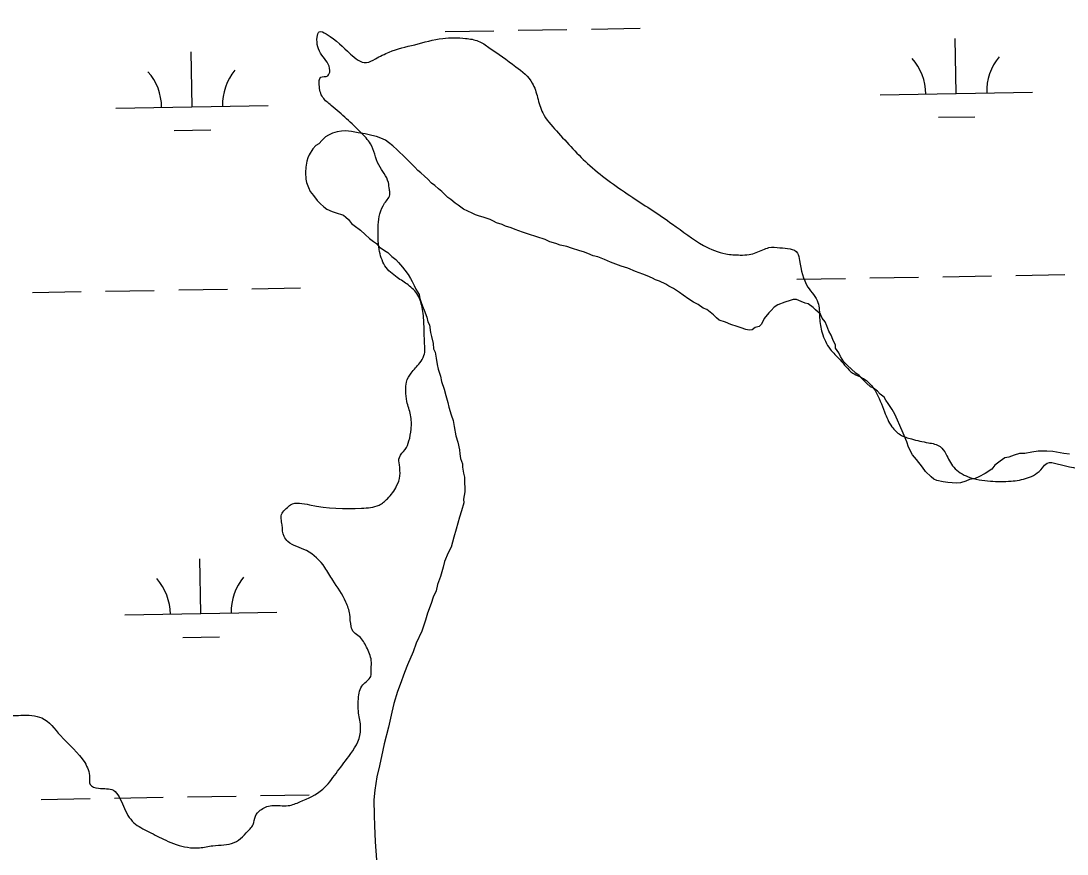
# Model space of a CAD drawing. Extents: x 3892998 to 3931244, y 278583 to 304547.
# Drawn here: x 3922475 to 3923162, y 289424 to 289971 of the extents above; entities that cross this region are included whole.
import ezdxf

# ---------------------------------------------------------------- set-up
doc = ezdxf.new("R2010")
doc.units = 0
doc.layers.add('V-RIVR-EDGE', color=7, linetype='Continuous')
doc.layers.add('V-WETL-SWMP', color=7, linetype='Continuous')

msp = doc.modelspace()

# ---------------------------------------------------------------- linework, layer by layer
at = {"layer": 'V-RIVR-EDGE'}
msp.add_spline([(3922445, 289481.45), (3922443.63, 289492.94), (3922445.39, 289501.29), (3922452.03, 289509.28), (3922463.18, 289514.12), (3922475.02, 289515.14), (3922488.94, 289513.36), (3922501.09, 289501.85), (3922517.06, 289484.05), (3922520.17, 289474.3), (3922520.51, 289469.77), (3922526.07, 289467.32), (3922535.81, 289465.91), (3922542.4, 289455.45), (3922549.34, 289444.64), (3922559.07, 289438.7), (3922570.19, 289433.1), (3922584.46, 289428.54), (3922592.46, 289428.17), (3922601.17, 289429.54), (3922615.1, 289431.6), (3922625.56, 289440.62), (3922627.66, 289443.4), (3922629.06, 289448.97), (3922632.21, 289452.79), (3922635.69, 289454.87), (3922639.87, 289455.9), (3922650.66, 289455.88), (3922658.33, 289458.29), (3922673.32, 289466.61), (3922682.04, 289477.03), (3922690.43, 289488.15), (3922698.12, 289504.14), (3922698.13, 289508.32), (3922696.77, 289517.72), (3922696.79, 289526.08), (3922699.59, 289535.12), (3922704.83, 289540.68), (3922705.19, 289545.55), (3922705.2, 289551.12), (3922702.09, 289559.83), (3922697.23, 289566.81), (3922693.76, 289569.6), (3922692.03, 289573.43), (3922691.01, 289581.44), (3922688.59, 289589.45), (3922679.92, 289603.75), (3922674.72, 289612.11), (3922662.56, 289623.28), (3922650.4, 289629.23), (3922647.97, 289632.37), (3922646.59, 289640.03), (3922646.61, 289647.69), (3922649.4, 289650.82), (3922652.2, 289653.25), (3922664.73, 289653.22), (3922698.84, 289651.04), (3922710.33, 289653.1), (3922715.91, 289657.27), (3922721.85, 289665.61), (3922723.95, 289672.21), (3922723.62, 289679.53), (3922723.63, 289684.4), (3922727.48, 289689.61), (3922729.93, 289695.17), (3922731.34, 289702.83), (3922731.01, 289712.23), (3922728.6, 289720.94), (3922727.92, 289728.25), (3922728.28, 289733.82), (3922731.43, 289739.73), (3922737.01, 289746.33), (3922739.81, 289751.19), (3922740.18, 289759.9), (3922739.86, 289770.34), (3922738.84, 289781.48), (3922735.73, 289790.89), (3922729.48, 289797.52), (3922722.18, 289802.41), (3922714.2, 289810.09), (3922710.39, 289820.89), (3922709.72, 289828.2), (3922709.74, 289836.9), (3922713.95, 289851.16), (3922717.45, 289857.42), (3922717.11, 289860.21), (3922716.42, 289864.73), (3922710.18, 289876.24), (3922704.65, 289890.17), (3922698.4, 289897.5), (3922689.02, 289906.57), (3922678.95, 289915.3), (3922673.39, 289920.54), (3922670.98, 289928.9), (3922672.03, 289933.77), (3922676.56, 289934.8), (3922677.96, 289938.28), (3922672.77, 289948.39), (3922669.66, 289960.23), (3922671.06, 289963.71), (3922675.59, 289962.3), (3922691.57, 289949.04), (3922702, 289943.44), (3922707.92, 289945.86), (3922716.98, 289950.37), (3922733.7, 289955.2), (3922752.16, 289959.33), (3922767.13, 289959.29), (3922775.48, 289957.53), (3922782.43, 289953.34), (3922800.15, 289940.76), (3922810.92, 289929.94), (3922814.38, 289920.54), (3922817.83, 289910.43), (3922826.85, 289898.57), (3922848.73, 289875.89), (3922876.87, 289854.94), (3922902.94, 289837.47), (3922923.44, 289823.49), (3922938.05, 289817.89), (3922947.44, 289817.17), (3922953.36, 289817.5), (3922962.42, 289820.61), (3922966.25, 289822), (3922973.56, 289821.98), (3922985.04, 289818.47), (3922986.42, 289813.59), (3922991.95, 289796.17), (3922998.54, 289786.06), (3922999.56, 289775.96), (3923001.27, 289766.21), (3923006.47, 289755.41), (3923013.06, 289748.43), (3923021.4, 289739.71), (3923029.39, 289735.51), (3923035.99, 289728.18), (3923042.22, 289714.24), (3923047.07, 289704.49), (3923052.63, 289699.25), (3923059.93, 289696.45), (3923071.06, 289693.98), (3923078.72, 289691.53), (3923082.53, 289686.64), (3923087.73, 289677.93), (3923097.12, 289671.64), (3923111.73, 289668.82), (3923125.3, 289668.79), (3923136.1, 289670.85), (3923141.33, 289673.27), (3923145.86, 289677.44), (3923149, 289680.56), (3923155.62, 289680.2), (3923176.49, 289675.97), (3923190.06, 289672.8), (3923194.93, 289670.01), (3923197.36, 289669.65), (3923203.63, 289671.03), (3923217.58, 289679.7), (3923225.24, 289680.72), (3923230.46, 289680.71), (3923238.8, 289673.73), (3923238.77, 289662.94), (3923241.53, 289653.88), (3923251.95, 289644.8), (3923260.99, 289638.51), (3923271.42, 289631.53), (3923299.57, 289616.49), (3923311.04, 289608.45), (3923320.43, 289603.9), (3923335.39, 289600.73), (3923349.66, 289600), (3923367.77, 289601.7), (3923379.96, 289604.45), (3923389, 289601.65), (3923389.69, 289597.81), (3923394.91, 289596.41), (3923396.99, 289596.75), (3923400.13, 289599.18), (3923404.32, 289601.26), (3923413.36, 289599.5), (3923425.53, 289591.81), (3923439.43, 289581.33), (3923449.5, 289573.3), (3923455.75, 289565.63), (3923460.94, 289552.39), (3923462.64, 289538.11), (3923466.44, 289526.96), (3923472.68, 289515.11), (3923482.73, 289498.03), (3923495.57, 289480.59), (3923507.03, 289469.07), (3923522.31, 289455.11), (3923537.96, 289449.5), (3923556.4, 289447.37), (3923568.94, 289449.43), (3923585.31, 289454.26), (3923614.24, 289466.02), (3923623.66, 289475.75), (3923636.93, 289495.21), (3923646.02, 289508.07), (3923652.64, 289513.62), (3923657.17, 289515.35), (3923664.83, 289516.37), (3923681.19, 289514.59), (3923694.05, 289507.6), (3923699.6, 289499.58), (3923703.4, 289485.65), (3923707.19, 289472.06), (3923711.35, 289463.7), (3923723.17, 289455.31), (3923731.52, 289453.9), (3923741.26, 289453.53), (3923753.1, 289454.19), (3923760.07, 289458.7), (3923764.61, 289465.31), (3923767.08, 289478.87), (3923768.48, 289480.96), (3923770.22, 289481.3), (3923771.61, 289477.12), (3923774.37, 289470.85), (3923779.93, 289465.62), (3923787.24, 289463.51), (3923793.5, 289464.19), (3923800.82, 289466.26), (3923805.34, 289465.55), (3923810.2, 289461.02), (3923815.06, 289454.04), (3923818.89, 289454.03), (3923824.47, 289456.45), (3923828.31, 289462.71), (3923828.32, 289467.93), (3923831.81, 289470.01), (3923834.94, 289470.7), (3923840.51, 289470.69), (3923844.68, 289467.89), (3923845.37, 289464.41), (3923849.17, 289452.91), (3923854.72, 289445.24), (3923864.11, 289440.69), (3923871.42, 289440.33), (3923881.87, 289444.48), (3923888.5, 289450.38), (3923890.6, 289454.2), (3923890.61, 289457.68), (3923889.93, 289465.69), (3923889.96, 289477.18), (3923889.29, 289486.93), (3923888.26, 289492.5), (3923885.83, 289497.03), (3923885.15, 289504.34), (3923886.57, 289513.74), (3923886.93, 289518.26), (3923884.16, 289523.49), (3923884.19, 289535.67), (3923886.98, 289540.54), (3923889.78, 289544.01), (3923894.3, 289544.7), (3923920.4, 289539.41), (3923939.2, 289539.37), (3923951.04, 289542.12), (3923982.38, 289547.27), (3924003.29, 289556.96), (3924013.75, 289564.94), (3924022.81, 289568.4), (3924031.18, 289572.91), (3924036.06, 289578.12), (3924037.47, 289581.94), (3924037.5, 289594.47), (3924037.87, 289603.17), (3924038.94, 289615.36), (3924045.24, 289628.57), (3924051.89, 289644.22), (3924057.13, 289651.51), (3924061.67, 289655.68), (3924067.94, 289657.06), (3924078.73, 289656.33), (3924087.08, 289657.36), (3924102.77, 289664.28), (3924110.43, 289666), (3924124.7, 289665.62), (3924138.62, 289663.84), (3924144.54, 289665.22), (3924150.82, 289670.43), (3924166.17, 289682.92), (3924179.07, 289691.59), (3924186.04, 289695.05), (3924194.05, 289696.43), (3924205.89, 289700.23), (3924212.86, 289704.04), (3924216.01, 289709.25), (3924217.09, 289722.83), (3924217.48, 289739.53), (3924216.8, 289747.54), (3924211.95, 289758.35), (3924202.59, 289771.94), (3924197.73, 289778.22), (3924196.38, 289795.98), (3924196.78, 289815.82), (3924197.16, 289830.44), (3924200.67, 289841.22), (3924199.3, 289849.23), (3924188.18, 289856.92), (3924180.53, 289859.72), (3924168.69, 289858.71), (3924145.01, 289853.54), (3924138.45, 289877.58), (3924134.66, 289892.21), (3924138.5, 289895.68), (3924163.58, 289905.02), (3924195.64, 289918.51), (3924217.61, 289934.12), (3924235.42, 289956.71), (3924281.53, 290021.69)], degree=3, dxfattribs=at)
at = {"layer": 'V-WETL-SWMP'}
for p, q in [((3922753.72, 289963.8), (3922785.71, 289964.35)), ((3922801.71, 289964.63), (3922833.71, 289965.18)), ((3922849.7, 289965.46), (3922881.7, 289966.01)), ((3923089.32, 289923.17), (3923088.69, 289959.16)), ((3922587.48, 289914.48), (3922586.86, 289950.48)), ((3923039.32, 289922.3), (3923139.31, 289924.03)), ((3922537.49, 289913.62), (3922637.48, 289915.35)), ((3923077.59, 289907.53), (3923101.58, 289907.95)), ((3922575.75, 289898.84), (3922599.75, 289899.26)), ((3922675.2, 289894.62), (3922672.93, 289892.6)), ((3922677.1, 289895.85), (3922675.2, 289894.62)), ((3922679.78, 289897.11), (3922677.1, 289895.85)), ((3922682.85, 289897.99), (3922679.78, 289897.11)), ((3922685.56, 289898.48), (3922682.85, 289897.99)), ((3922688.28, 289898.57), (3922685.56, 289898.48)), ((3922692.17, 289898.31), (3922688.28, 289898.57)), ((3922696.48, 289897.3), (3922692.17, 289898.31)), ((3922701.17, 289896.68), (3922696.48, 289897.3)), ((3922705.48, 289895.66), (3922701.17, 289896.68)), ((3922708.61, 289894.99), (3922705.48, 289895.66)), ((3922711.37, 289893.92), (3922708.61, 289894.99)), ((3922714.53, 289892.47), (3922711.37, 289893.92)), ((3922666.91, 289886.95), (3922664.32, 289882.98)), ((3922668.78, 289888.96), (3922666.91, 289886.95)), ((3922670.68, 289890.19), (3922668.78, 289888.96)), ((3922672.93, 289892.6), (3922670.68, 289890.19)), ((3922716.52, 289890.99), (3922714.53, 289892.47)), ((3922719.32, 289888.75), (3922716.52, 289890.99)), ((3922722.13, 289886.12), (3922719.32, 289888.75)), ((3922663.61, 289881.01), (3922662.92, 289878.65)), ((3922664.32, 289882.98), (3922663.61, 289881.01)), ((3922723.74, 289884.62), (3922722.13, 289886.12)), ((3922726.15, 289882.38), (3922723.74, 289884.62)), ((3922730.17, 289878.63), (3922726.15, 289882.38)), ((3922662.27, 289874.74), (3922662, 289871.24)), ((3922662.92, 289878.65), (3922662.27, 289874.74)), ((3922733.79, 289874.86), (3922730.17, 289878.63)), ((3922735.81, 289872.6), (3922733.79, 289874.86)), ((3922737.81, 289871.11), (3922735.81, 289872.6)), ((3922662, 289871.24), (3922662.15, 289866.96)), ((3922662.15, 289866.96), (3922662.62, 289864.65)), ((3922740.22, 289868.86), (3922737.81, 289871.11)), ((3922742.23, 289866.99), (3922740.22, 289868.86)), ((3922744.65, 289864.35), (3922742.23, 289866.99)), ((3922662.62, 289864.65), (3922663.89, 289861.58)), ((3922663.89, 289861.58), (3922665.15, 289858.9)), ((3922665.15, 289858.9), (3922667.18, 289856.25)), ((3922747.03, 289862.88), (3922744.65, 289864.35)), ((3922749.44, 289860.63), (3922747.03, 289862.88)), ((3922751.45, 289858.75), (3922749.44, 289860.63)), ((3922753.05, 289857.25), (3922751.45, 289858.75)), ((3922667.18, 289856.25), (3922669.63, 289852.84)), ((3922669.63, 289852.84), (3922671.64, 289850.97)), ((3922755.46, 289855.01), (3922753.05, 289857.25)), ((3922757.46, 289853.52), (3922755.46, 289855.01)), ((3922760.25, 289851.28), (3922757.46, 289853.52)), ((3922671.64, 289850.97), (3922674.05, 289848.72)), ((3922674.05, 289848.72), (3922676.04, 289847.23)), ((3922676.04, 289847.23), (3922679.59, 289845.79)), ((3922679.59, 289845.79), (3922681.56, 289845.09)), ((3922681.56, 289845.09), (3922686.95, 289843.42)), ((3922762.25, 289849.79), (3922760.25, 289851.28)), ((3922765.84, 289847.2), (3922762.25, 289849.79)), ((3922771.37, 289844.67), (3922765.84, 289847.2)), ((3922686.95, 289843.42), (3922688.55, 289841.94)), ((3922688.55, 289841.94), (3922690.14, 289840.45)), ((3922690.14, 289840.45), (3922692.28, 289837.95)), ((3922773.73, 289843.58), (3922771.37, 289844.67)), ((3922775.7, 289842.87), (3922773.73, 289843.58)), ((3922779.24, 289841.83), (3922775.7, 289842.87)), ((3922781.21, 289841.12), (3922779.24, 289841.83)), ((3922783.17, 289840.41), (3922781.21, 289841.12)), ((3922785.54, 289839.32), (3922783.17, 289840.41)), ((3922787.52, 289838.22), (3922785.54, 289839.32)), ((3922791.06, 289837.18), (3922787.52, 289838.22)), ((3922692.28, 289837.95), (3922693.87, 289836.47)), ((3922693.87, 289836.47), (3922698.08, 289833.53)), ((3922698.08, 289833.53), (3922701.27, 289830.55)), ((3922793.43, 289836.09), (3922791.06, 289837.18)), ((3922796.96, 289835.05), (3922793.43, 289836.09)), ((3922799.72, 289833.98), (3922796.96, 289835.05)), ((3922804.45, 289832.2), (3922799.72, 289833.98)), ((3922808.38, 289830.78), (3922804.45, 289832.2)), ((3922701.27, 289830.55), (3922703.93, 289828.08)), ((3922703.93, 289828.08), (3922706.56, 289826.11)), ((3922706.56, 289826.11), (3922708.67, 289824.64)), ((3922708.67, 289824.64), (3922710.28, 289822.64)), ((3922813.88, 289829.02), (3922808.38, 289830.78)), ((3922819.39, 289827.26), (3922813.88, 289829.02)), ((3922822.54, 289825.82), (3922819.39, 289827.26)), ((3922826.47, 289824.79), (3922822.54, 289825.82)), ((3922829.23, 289823.72), (3922826.47, 289824.79)), ((3922710.28, 289822.64), (3922713.96, 289820.2)), ((3922713.96, 289820.2), (3922716.06, 289818.73)), ((3922716.06, 289818.73), (3922718.72, 289816.25)), ((3922833.54, 289822.7), (3922829.23, 289823.72)), ((3922836.68, 289821.64), (3922833.54, 289822.7)), ((3922842.18, 289819.88), (3922836.68, 289821.64)), ((3922844.54, 289819.19), (3922842.18, 289819.88)), ((3922847.3, 289818.12), (3922844.54, 289819.19)), ((3922850.85, 289816.68), (3922847.3, 289818.12)), ((3922718.72, 289816.25), (3922721.36, 289814.29)), ((3922721.36, 289814.29), (3922722.97, 289812.28)), ((3922722.97, 289812.28), (3922725.64, 289809.29)), ((3922853.98, 289816.01), (3922850.85, 289816.68)), ((3922858.31, 289814.22), (3922853.98, 289816.01)), ((3922862.26, 289812.41), (3922858.31, 289814.22)), ((3922869.35, 289809.93), (3922862.26, 289812.41)), ((3922725.64, 289809.29), (3922727.25, 289807.29)), ((3922727.25, 289807.29), (3922729.41, 289804.28)), ((3922729.41, 289804.28), (3922731.04, 289801.77)), ((3922873.67, 289808.52), (3922869.35, 289809.93)), ((3922878.8, 289806.37), (3922873.67, 289808.52)), ((3922883.52, 289804.59), (3922878.8, 289806.37)), ((3922886.28, 289803.51), (3922883.52, 289804.59)), ((3923128.54, 289803.76), (3923160.54, 289804.31)), ((3922731.04, 289801.77), (3922732.13, 289799.75)), ((3922732.13, 289799.75), (3922733.25, 289797.22)), ((3922733.25, 289797.22), (3922734.36, 289794.69)), ((3922889.83, 289802.08), (3922886.28, 289803.51)), ((3922891.81, 289800.98), (3922889.83, 289802.08)), ((3922894.57, 289799.91), (3922891.81, 289800.98)), ((3922898.52, 289798.1), (3922894.57, 289799.91)), ((3922900.51, 289796.62), (3922898.52, 289798.1)), ((3922984.57, 289801.27), (3923016.56, 289801.82)), ((3923032.56, 289802.1), (3923064.55, 289802.65)), ((3923080.55, 289802.93), (3923112.55, 289803.48)), ((3922482.73, 289792.58), (3922514.73, 289793.13)), ((3922530.73, 289793.41), (3922562.72, 289793.96)), ((3922578.72, 289794.24), (3922610.71, 289794.79)), ((3922626.71, 289795.07), (3922658.71, 289795.62)), ((3922734.36, 289794.69), (3922736.54, 289791.17)), ((3922736.54, 289791.17), (3922737.14, 289788.62)), ((3922903.67, 289795.17), (3922900.51, 289796.62)), ((3922907.65, 289792.59), (3922903.67, 289795.17)), ((3922910.04, 289790.72), (3922907.65, 289792.59)), ((3922913.63, 289788.13), (3922910.04, 289790.72)), ((3922737.14, 289788.62), (3922737.72, 289786.58)), ((3922737.72, 289786.58), (3922738.85, 289783.54)), ((3922738.85, 289783.54), (3922739.97, 289781.01)), ((3922916.77, 289786.18), (3922913.63, 289788.13)), ((3922919.9, 289784.75), (3922916.77, 289786.18)), ((3922923.06, 289782.3), (3922919.9, 289784.75)), ((3922972.19, 289784.5), (3922969.68, 289782.87)), ((3922976.75, 289786.19), (3922972.19, 289784.5)), ((3922980.29, 289787.34), (3922976.75, 289786.19)), ((3922982.33, 289787.92), (3922980.29, 289787.34)), ((3922984.37, 289787.99), (3922982.33, 289787.92)), ((3922987.5, 289786.56), (3922984.37, 289787.99)), ((3922990.09, 289785.62), (3922987.5, 289786.56)), ((3922992.16, 289785.18), (3922990.09, 289785.62)), ((3922995.32, 289782.73), (3922992.16, 289785.18)), ((3922739.97, 289781.01), (3922741.67, 289776.44)), ((3922741.67, 289776.44), (3922742.29, 289773.38)), ((3922925.65, 289781.36), (3922923.06, 289782.3)), ((3922929.87, 289777.92), (3922925.65, 289781.36)), ((3922931.99, 289775.94), (3922929.87, 289777.92)), ((3922966.22, 289779.17), (3922963.27, 289775.48)), ((3922967.71, 289780.75), (3922966.22, 289779.17)), ((3922969.68, 289782.87), (3922967.71, 289780.75)), ((3922996.91, 289781.24), (3922995.32, 289782.73)), ((3923000.08, 289778.28), (3922996.91, 289781.24)), ((3923001.2, 289775.75), (3923000.08, 289778.28)), ((3922742.29, 289773.38), (3922743.38, 289771.36)), ((3922743.38, 289771.36), (3922744.07, 289766.24)), ((3922933.58, 289774.46), (3922931.99, 289775.94)), ((3922937.73, 289773.06), (3922933.58, 289774.46)), ((3922941.36, 289771.65), (3922937.73, 289773.06)), ((3922945.51, 289770.25), (3922941.36, 289771.65)), ((3922948.11, 289769.32), (3922945.51, 289770.25)), ((3922957.32, 289769.63), (3922955.33, 289768.03)), ((3922959.86, 289770.23), (3922957.32, 289769.63)), ((3922961.35, 289771.82), (3922959.86, 289770.23)), ((3922963.27, 289775.48), (3922961.35, 289771.82)), ((3923003.33, 289773.26), (3923001.2, 289775.75)), ((3923004.44, 289770.74), (3923003.33, 289773.26)), ((3923005.59, 289767.19), (3923004.44, 289770.74)), ((3922744.07, 289766.24), (3922744.67, 289763.7)), ((3922744.67, 289763.7), (3922745.86, 289759.11)), ((3922951.21, 289768.4), (3922948.11, 289769.32)), ((3922953.28, 289767.96), (3922951.21, 289768.4)), ((3922955.33, 289768.03), (3922953.28, 289767.96)), ((3923007.21, 289764.68), (3923005.59, 289767.19)), ((3923008.34, 289761.64), (3923007.21, 289764.68)), ((3922745.86, 289759.11), (3922745.98, 289755.52)), ((3923010, 289758.11), (3923008.34, 289761.64)), ((3923010.07, 289756.06), (3923010, 289758.11)), ((3923012.23, 289753.06), (3923010.07, 289756.06)), ((3922745.98, 289755.52), (3922747.08, 289753.5)), ((3922747.08, 289753.5), (3922747.73, 289749.41)), ((3922747.73, 289749.41), (3922748.39, 289745.32)), ((3923013.34, 289750.54), (3923012.23, 289753.06)), ((3923015.51, 289747.02), (3923013.34, 289750.54)), ((3922748.39, 289745.32), (3922749.01, 289742.26)), ((3922749.01, 289742.26), (3922750.7, 289737.69)), ((3923018.16, 289744.55), (3923015.51, 289747.02)), ((3923020.27, 289742.57), (3923018.16, 289744.55)), ((3923023.45, 289739.61), (3923020.27, 289742.57)), ((3922750.7, 289737.69), (3922751.34, 289734.12)), ((3923025.55, 289738.14), (3923023.45, 289739.61)), ((3923028.22, 289735.16), (3923025.55, 289738.14)), ((3923030.34, 289733.18), (3923028.22, 289735.16)), ((3922751.34, 289734.12), (3922753.06, 289729.04)), ((3922753.06, 289729.04), (3922754.22, 289724.97)), ((3923032.98, 289730.71), (3923030.34, 289733.18)), ((3923035.07, 289729.75), (3923032.98, 289730.71)), ((3923037.7, 289727.79), (3923035.07, 289729.75)), ((3922754.22, 289724.97), (3922755.41, 289720.38)), ((3923039.3, 289725.8), (3923037.7, 289727.79)), ((3923041.93, 289723.84), (3923039.3, 289725.8)), ((3923043.03, 289721.83), (3923041.93, 289723.84)), ((3923044.63, 289719.83), (3923043.03, 289721.83)), ((3922755.41, 289720.38), (3922756.03, 289717.32)), ((3922756.03, 289717.32), (3922757.74, 289712.24)), ((3923047.33, 289715.82), (3923044.63, 289719.83)), ((3923048.98, 289712.8), (3923047.33, 289715.82)), ((3922757.74, 289712.24), (3922758.89, 289708.68)), ((3922758.89, 289708.68), (3922759.55, 289704.59)), ((3923050.65, 289708.76), (3923048.98, 289712.8)), ((3923052.31, 289705.23), (3923050.65, 289708.76)), ((3922759.55, 289704.59), (3922760.79, 289698.47)), ((3923054.53, 289700.18), (3923052.31, 289705.23)), ((3922760.79, 289698.47), (3922761.95, 289694.4)), ((3922761.95, 289694.4), (3922763.16, 289689.3)), ((3923056.77, 289694.61), (3923054.53, 289700.18)), ((3923057.92, 289691.07), (3923056.77, 289694.61)), ((3922763.16, 289689.3), (3922763.24, 289686.73)), ((3923060.66, 289686.03), (3923057.92, 289691.07)), ((3923134.44, 289687.03), (3923130.85, 289686.9)), ((3923139.03, 289687.7), (3923134.44, 289687.03)), ((3923143.11, 289688.35), (3923139.03, 289687.7)), ((3923148.74, 289688.54), (3923143.11, 289688.35)), ((3923152.85, 289688.17), (3923148.74, 289688.54)), ((3923157.5, 289687.3), (3923152.85, 289688.17)), ((3923160.07, 289686.88), (3923157.5, 289687.3)), ((3922763.24, 289686.73), (3922763.86, 289683.67)), ((3922763.86, 289683.67), (3922765.01, 289680.11)), ((3923063.32, 289683.05), (3923060.66, 289686.03)), ((3923067.08, 289678.05), (3923063.32, 289683.05)), ((3923118.21, 289681.86), (3923114.72, 289679.17)), ((3923121.21, 289684.01), (3923118.21, 289681.86)), ((3923123.76, 289684.61), (3923121.21, 289684.01)), ((3923127.31, 289685.76), (3923123.76, 289684.61)), ((3923130.85, 289686.9), (3923127.31, 289685.76)), ((3923163.67, 289686.49), (3923160.07, 289686.88)), ((3922765.01, 289680.11), (3922765.08, 289678.06)), ((3922765.08, 289678.06), (3922765.74, 289673.97)), ((3922765.74, 289673.97), (3922766.34, 289671.42)), ((3923069.24, 289675.05), (3923067.08, 289678.05)), ((3923072.94, 289671.59), (3923069.24, 289675.05)), ((3923108.23, 289673.83), (3923104.21, 289671.64)), ((3923112.75, 289676.54), (3923108.23, 289673.83)), ((3923114.72, 289679.17), (3923112.75, 289676.54)), ((3922766.34, 289671.42), (3922766.48, 289667.32)), ((3922766.48, 289667.32), (3922766.57, 289664.75)), ((3923074.53, 289670.11), (3923072.94, 289671.59)), ((3923076.61, 289669.15), (3923074.53, 289670.11)), ((3923080.75, 289668.27), (3923076.61, 289669.15)), ((3923083.83, 289667.86), (3923080.75, 289668.27)), ((3923089.48, 289667.54), (3923083.83, 289667.86)), ((3923092.04, 289667.63), (3923089.48, 289667.54)), ((3923095.59, 289668.78), (3923092.04, 289667.63)), ((3923098.12, 289669.89), (3923095.59, 289668.78)), ((3923101.68, 289670.53), (3923098.12, 289669.89)), ((3923104.21, 289671.64), (3923101.68, 289670.53)), ((3922766.67, 289661.67), (3922765.8, 289657.02)), ((3922766.57, 289664.75), (3922766.67, 289661.67)), ((3922765.89, 289654.45), (3922764.53, 289649.26)), ((3922765.8, 289657.02), (3922765.89, 289654.45)), ((3922764.53, 289649.26), (3922763.13, 289645.1)), ((3922763.13, 289645.1), (3922760.83, 289637.32)), ((3922759.46, 289632.13), (3922757.64, 289625.39)), ((3922760.83, 289637.32), (3922759.46, 289632.13)), ((3922757.64, 289625.39), (3922755.71, 289621.73)), ((3922755.71, 289621.73), (3922753.33, 289615.99)), ((3922593.24, 289581.86), (3922592.62, 289617.85)), ((3922752.43, 289612.36), (3922750.59, 289606.13)), ((3922753.33, 289615.99), (3922752.43, 289612.36)), ((3922750.59, 289606.13), (3922748.71, 289600.93)), ((3922748.71, 289600.93), (3922747.83, 289596.79)), ((3922745.91, 289592.61), (3922744.52, 289588.45)), ((3922747.83, 289596.79), (3922745.91, 289592.61)), ((3922744.52, 289588.45), (3922742.16, 289582.21)), ((3922543.25, 289580.99), (3922643.23, 289582.72)), ((3922740.78, 289577.53), (3922738.46, 289570.26)), ((3922742.16, 289582.21), (3922740.78, 289577.53)), ((3922738.46, 289570.26), (3922734.62, 289562.42)), ((3922581.51, 289566.22), (3922605.51, 289566.63)), ((3922732.76, 289556.7), (3922728.93, 289548.35)), ((3922734.62, 289562.42), (3922732.76, 289556.7)), ((3922727.05, 289543.15), (3922724.24, 289535.34)), ((3922728.93, 289548.35), (3922727.05, 289543.15)), ((3922722.34, 289530.65), (3922720.04, 289522.86)), ((3922724.24, 289535.34), (3922722.34, 289530.65)), ((3922720.04, 289522.86), (3922718.7, 289517.16)), ((3922718.7, 289517.16), (3922716.46, 289507.32)), ((3922716.46, 289507.32), (3922713.75, 289496.44)), ((3922713.75, 289496.44), (3922712.87, 289492.3)), ((3922712.87, 289492.3), (3922710.65, 289481.95)), ((3922710.65, 289481.95), (3922708.85, 289474.69)), ((3922708.85, 289474.69), (3922707.6, 289465.91)), ((3922488.49, 289459.95), (3922520.49, 289460.51)), ((3922536.48, 289460.78), (3922568.48, 289461.34)), ((3922584.48, 289461.62), (3922616.47, 289462.17)), ((3922632.47, 289462.45), (3922664.46, 289463)), ((3922707.6, 289465.91), (3922706.79, 289459.72)), ((3922706.79, 289459.72), (3922707.14, 289449.45)), ((3922707.14, 289449.45), (3922707.37, 289442.78)), ((3922707.37, 289442.78), (3922707.74, 289432)), ((3922707.74, 289432), (3922708.66, 289420.21))]:
    msp.add_line(p, q, dxfattribs=at)
for centre, start, end in [((3923034.07, 289922.69), 0.21988, 41.76354), ((3923144.54, 289924.6), 140.21988, 181.76354), ((3922532.24, 289914), 0.21988, 41.76354), ((3922642.71, 289915.91), 140.21988, 181.76354), ((3922538, 289581.37), 0.21988, 41.76354), ((3922648.47, 289583.29), 140.21988, 181.76354)]:
    msp.add_arc(centre, 35.25, start, end, dxfattribs=at)

doc.saveas('drawing.dxf')
